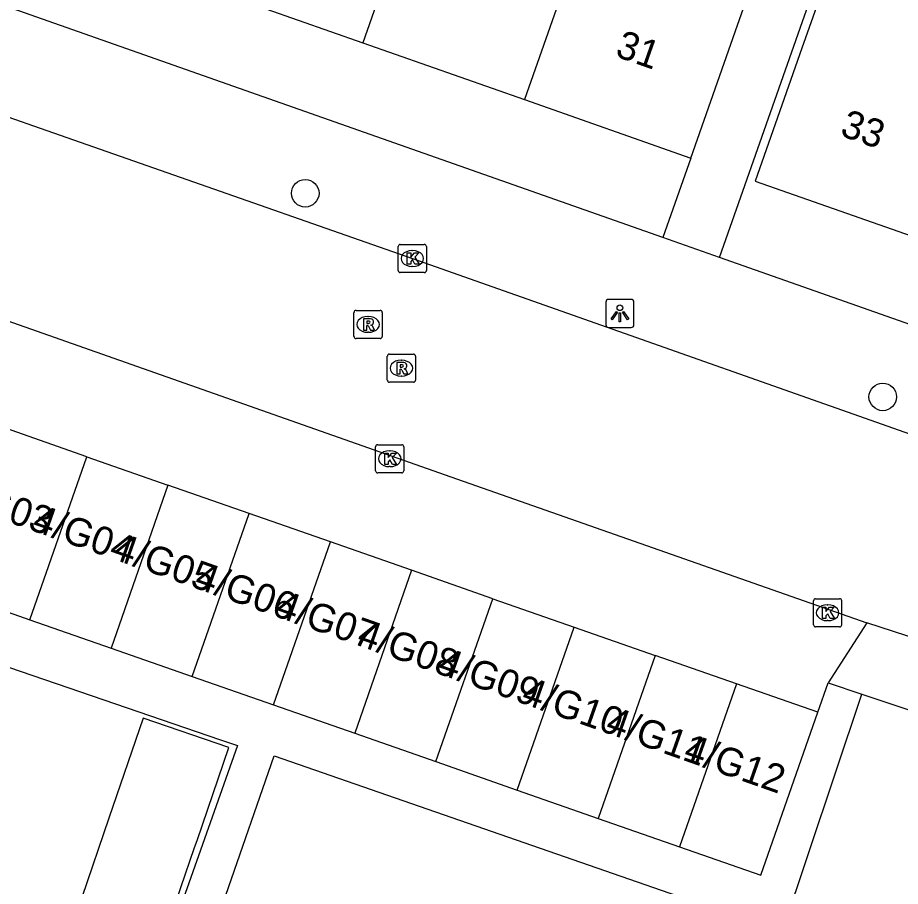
# Model space of a CAD drawing. Extents: x 163268 to 164360, y 381529 to 382285.
# Drawn here: x 163764.33 to 163795.68, y 381767.3 to 381798.14 of the extents above; entities that cross this region are included whole.
import ezdxf

# ---------------------------------------------------------------- set-up
doc = ezdxf.new("R2010")
doc.units = 0
for name, color, linetype in [('IMGEO_Boom', 7, 'Continuous'), ('IMGEO_Kolk', 7, 'Continuous'), ('IMGEO_Lichtpunt', 7, 'Continuous'), ('IMGEO_Pand', 7, 'Continuous'), ('IMGEO_Pand_nummerreeks', 7, 'Continuous'), ('IMGEO_Rijbaan_lokaal_open', 7, 'Continuous'), ('IMGEO_Rioolput', 7, 'Continuous'), ('IMGEO_Voetpad_open', 7, 'Continuous')]:
    doc.layers.add(name, color=color, linetype=linetype)

msp = doc.modelspace()

# ---------------------------------------------------------------- linework, layer by layer
at = {"layer": 'IMGEO_Boom'}
for centre in [(163774.544, 381791.905), (163795.057, 381784.674)]:
    msp.add_circle(centre, 0.489, dxfattribs=at)
at = {"layer": 'IMGEO_Kolk'}
for p, q in [((163777.921, 381790.087), (163778.773, 381790.087)), ((163777.846, 381789.161), (163777.846, 381790.013)), ((163778.334, 381789.867), (163778.359, 381789.867)), ((163778.847, 381790.013), (163778.847, 381789.161)), ((163778.357, 381789.307), (163778.332, 381789.307)), ((163778.773, 381789.087), (163777.921, 381789.087)), ((163777.045, 381782.051), (163777.045, 381782.903)), ((163777.12, 381782.977), (163777.972, 381782.977)), ((163778.046, 381782.903), (163778.046, 381782.051)), ((163777.533, 381782.757), (163777.558, 381782.757)), ((163777.972, 381781.977), (163777.12, 381781.977)), ((163777.556, 381782.197), (163777.531, 381782.197)), ((163792.596, 381776.583), (163792.596, 381777.435)), ((163792.671, 381777.509), (163793.523, 381777.509)), ((163793.084, 381777.289), (163793.109, 381777.289)), ((163793.597, 381777.435), (163793.597, 381776.583)), ((163793.107, 381776.729), (163793.082, 381776.729)), ((163793.523, 381776.509), (163792.671, 381776.509))]:
    msp.add_line(p, q, dxfattribs=at)
for points in [[(163777.921, 381790.087), (163778.773, 381790.087)], [(163777.846, 381789.161), (163777.846, 381790.013)], [(163778.167, 381789.787), (163778.29, 381789.787), (163778.29, 381789.636), (163778.42, 381789.787), (163778.584, 381789.787), (163778.438, 381789.636), (163778.591, 381789.387), (163778.439, 381789.387), (163778.354, 381789.551), (163778.29, 381789.484), (163778.29, 381789.387), (163778.167, 381789.387), (163778.167, 381789.787)], [(163778.847, 381790.013), (163778.847, 381789.161)], [(163778.773, 381789.087), (163777.921, 381789.087)], [(163777.045, 381782.051), (163777.045, 381782.903)], [(163777.12, 381782.977), (163777.972, 381782.977)], [(163778.046, 381782.903), (163778.046, 381782.051)], [(163777.366, 381782.677), (163777.489, 381782.677), (163777.489, 381782.526), (163777.619, 381782.677), (163777.783, 381782.677), (163777.637, 381782.526), (163777.79, 381782.277), (163777.638, 381782.277), (163777.553, 381782.441), (163777.489, 381782.374), (163777.489, 381782.277), (163777.366, 381782.277), (163777.366, 381782.677)], [(163777.972, 381781.977), (163777.12, 381781.977)], [(163792.596, 381776.583), (163792.596, 381777.435)], [(163792.671, 381777.509), (163793.523, 381777.509)], [(163793.597, 381777.435), (163793.597, 381776.583)], [(163792.917, 381777.209), (163793.04, 381777.209), (163793.04, 381777.058), (163793.17, 381777.209), (163793.334, 381777.209), (163793.188, 381777.058), (163793.341, 381776.809), (163793.189, 381776.809), (163793.104, 381776.973), (163793.04, 381776.906), (163793.04, 381776.809), (163792.917, 381776.809), (163792.917, 381777.209)], [(163793.523, 381776.509), (163792.671, 381776.509)]]:
    msp.add_lwpolyline(points, dxfattribs=at)
for centre, start, end in [((163777.923, 381790.011), 91.552, 178.448), ((163777.923, 381790.011), 91.552, 178.448), ((163778.771, 381790.011), 1.552, 88.448), ((163778.771, 381790.011), 1.552, 88.448), ((163777.923, 381789.163), 181.552, 268.448), ((163777.923, 381789.163), 181.552, 268.448), ((163778.771, 381789.163), 271.552, 358.448), ((163778.771, 381789.163), 271.552, 358.448), ((163777.122, 381782.901), 91.552, 178.448), ((163777.122, 381782.901), 91.552, 178.448), ((163777.97, 381782.901), 1.552, 88.448), ((163777.97, 381782.901), 1.552, 88.448), ((163777.122, 381782.053), 181.552, 268.448), ((163777.122, 381782.053), 181.552, 268.448), ((163777.97, 381782.053), 271.552, 358.448), ((163777.97, 381782.053), 271.552, 358.448), ((163792.673, 381777.433), 91.552, 178.448), ((163792.673, 381777.433), 91.552, 178.448), ((163793.521, 381777.433), 1.552, 88.448), ((163793.521, 381777.433), 1.552, 88.448), ((163792.673, 381776.585), 181.552, 268.448), ((163792.673, 381776.585), 181.552, 268.448), ((163793.521, 381776.585), 271.552, 358.448), ((163793.521, 381776.585), 271.552, 358.448)]:
    msp.add_arc(centre, 0.0765, start, end, dxfattribs=at)
for centre, major_axis, ratio, start_param, end_param in [((163778.333, 381789.587), (-0.387, 0.002), 0.722429, 4.712389, 7.853982), ((163778.358, 381789.587), (-0.39, 0.002), 0.717154, 1.570796, 4.712389), ((163777.532, 381782.477), (-0.387, 0.002), 0.722429, 4.712389, 7.853982), ((163777.557, 381782.477), (-0.39, 0.002), 0.717154, 1.570796, 4.712389), ((163793.083, 381777.009), (-0.387, 0.002), 0.722429, 4.712389, 7.853982), ((163793.108, 381777.009), (-0.39, 0.002), 0.717154, 1.570796, 4.712389)]:
    msp.add_ellipse(centre, major_axis=major_axis, ratio=ratio, start_param=start_param, end_param=end_param, dxfattribs=at)
at = {"layer": 'IMGEO_Lichtpunt'}
for p, q in [((163785.221, 381788.041), (163785.221, 381787.234)), ((163785.221, 381788.041), (163785.221, 381787.234)), ((163786.123, 381788.136), (163785.315, 381788.136)), ((163786.123, 381788.136), (163785.315, 381788.136)), ((163786.217, 381787.234), (163786.217, 381788.041)), ((163786.217, 381787.234), (163786.217, 381788.041)), ((163785.315, 381787.14), (163786.123, 381787.14)), ((163785.315, 381787.14), (163786.123, 381787.14))]:
    msp.add_line(p, q, dxfattribs=at)
for points in [[(163785.595, 381787.705), (163785.634, 381787.677), (163785.446, 381787.415), (163785.408, 381787.442), (163785.595, 381787.705)], [(163785.697, 381787.657), (163785.744, 381787.657), (163785.744, 381787.335), (163785.697, 381787.335), (163785.697, 381787.657)], [(163785.807, 381787.677), (163785.845, 381787.704), (163786.032, 381787.442), (163785.993, 381787.414), (163785.807, 381787.677)]]:
    msp.add_lwpolyline(points, dxfattribs=at)
msp.add_circle((163785.72, 381787.839), 0.0994, dxfattribs=at)
for centre, start, end in [((163785.315, 381788.041), 90, 180), ((163785.315, 381788.041), 90, 180), ((163786.123, 381788.041), 0, 90), ((163786.123, 381788.041), 0, 90), ((163785.315, 381787.234), 180, 270), ((163785.315, 381787.234), 180, 270), ((163786.123, 381787.234), 270, 0), ((163786.123, 381787.234), 270, 360)]:
    msp.add_arc(centre, 0.0946, start, end, dxfattribs=at)
at = {"layer": 'IMGEO_Pand'}
for points in [[(163779.23, 381804.768), (163776.586, 381797.249)], [(163784.972, 381802.748), (163782.328, 381795.229)], [(163788.236, 381793.151), (163789.895, 381797.868), (163790.881, 381800.67)], [(163798.936, 381797.768), (163793.151, 381799.803), (163792.185, 381797.057), (163790.526, 381792.34), (163796.306, 381790.307)], [(163770.844, 381799.268), (163776.586, 381797.249)], [(163776.586, 381797.249), (163782.328, 381795.229)], [(163782.328, 381795.229), (163788.236, 381793.151)], [(163766.783, 381782.55), (163763.898, 381783.558)], [(163764.761, 381776.764), (163766.783, 381782.55)], [(163766.783, 381782.55), (163769.668, 381781.542)], [(163769.668, 381781.542), (163767.646, 381775.756)], [(163772.552, 381780.534), (163769.668, 381781.542)], [(163770.53, 381774.748), (163772.552, 381780.534)], [(163775.437, 381779.526), (163772.552, 381780.534)], [(163773.415, 381773.739), (163775.437, 381779.526)], [(163778.322, 381778.517), (163775.437, 381779.526)], [(163778.322, 381778.517), (163776.3, 381772.731)], [(163781.206, 381777.509), (163778.322, 381778.517)], [(163761.876, 381777.772), (163764.761, 381776.764)], [(163779.184, 381771.723), (163781.206, 381777.509)], [(163781.206, 381777.509), (163784.091, 381776.501)], [(163764.761, 381776.764), (163767.646, 381775.756)], [(163782.069, 381770.715), (163784.091, 381776.501)], [(163784.091, 381776.501), (163786.976, 381775.493)], [(163767.646, 381775.756), (163770.53, 381774.748)], [(163786.976, 381775.493), (163784.954, 381769.707)], [(163789.86, 381774.485), (163786.976, 381775.493)], [(163770.53, 381774.748), (163773.415, 381773.739)], [(163789.86, 381774.485), (163787.838, 381768.699)], [(163792.745, 381773.477), (163789.86, 381774.485)], [(163773.415, 381773.739), (163776.3, 381772.731)], [(163787.838, 381768.699), (163790.723, 381767.691), (163792.745, 381773.477)], [(163769.645, 381765.83), (163770.616, 381768.671), (163770.703, 381768.923), (163771.832, 381772.226), (163768.783, 381773.268), (163767.567, 381769.713), (163766.606, 381766.901)], [(163776.3, 381772.731), (163779.184, 381771.723)], [(163779.184, 381771.723), (163782.069, 381770.715)], [(163782.069, 381770.715), (163784.954, 381769.707)], [(163784.954, 381769.707), (163787.838, 381768.699)]]:
    msp.add_lwpolyline(points, dxfattribs=at)
at = {"layer": 'IMGEO_Rijbaan_lokaal_open'}
for points in [[(163816.213, 381776.322), (163810.767, 381778.175), (163800.522, 381781.766), (163778.368, 381789.58), (163759.961, 381796.019), (163758.267, 381796.696), (163758.246, 381796.703)], [(163758.692, 381789.233), (163779.71, 381781.835), (163794.487, 381776.648)], [(163799.261, 381775.101), (163794.487, 381776.648)]]:
    msp.add_lwpolyline(points, dxfattribs=at)
at = {"layer": 'IMGEO_Rioolput'}
for p, q in [((163776.276, 381786.821), (163776.276, 381787.673)), ((163776.351, 381787.747), (163777.203, 381787.747)), ((163777.277, 381787.673), (163777.277, 381786.821)), ((163776.764, 381787.527), (163776.789, 381787.527)), ((163776.787, 381786.967), (163776.762, 381786.967)), ((163777.203, 381786.747), (163776.351, 381786.747)), ((163777.46, 381785.269), (163777.46, 381786.121)), ((163777.535, 381786.195), (163778.387, 381786.195)), ((163778.461, 381786.121), (163778.461, 381785.269)), ((163777.948, 381785.975), (163777.973, 381785.975)), ((163777.971, 381785.415), (163777.946, 381785.415)), ((163778.387, 381785.195), (163777.535, 381785.195))]:
    msp.add_line(p, q, dxfattribs=at)
for points in [[(163776.276, 381786.821), (163776.276, 381787.673)], [(163776.351, 381787.747), (163777.203, 381787.747)], [(163777.277, 381787.673), (163777.277, 381786.821)], [(163776.865, 381787.445), (163776.613, 381787.447), (163776.613, 381787.047)], [(163776.791, 381787.366), (163776.737, 381787.366), (163776.737, 381787.285)], [(163776.737, 381787.285), (163776.789, 381787.285)], [(163776.613, 381787.047), (163776.737, 381787.047), (163776.737, 381787.209), (163776.748, 381787.209)], [(163776.795, 381787.18), (163776.866, 381787.047), (163777.006, 381787.047), (163776.941, 381787.173)], [(163777.203, 381786.747), (163776.351, 381786.747)], [(163777.46, 381785.269), (163777.46, 381786.121)], [(163777.535, 381786.195), (163778.387, 381786.195)], [(163778.461, 381786.121), (163778.461, 381785.269)], [(163778.049, 381785.893), (163777.797, 381785.895), (163777.797, 381785.495)], [(163777.975, 381785.814), (163777.921, 381785.814), (163777.921, 381785.733)], [(163777.921, 381785.733), (163777.973, 381785.733)], [(163777.797, 381785.495), (163777.921, 381785.495), (163777.921, 381785.657), (163777.932, 381785.657)], [(163777.979, 381785.628), (163778.05, 381785.495), (163778.19, 381785.495), (163778.125, 381785.621)], [(163778.387, 381785.195), (163777.535, 381785.195)]]:
    msp.add_lwpolyline(points, dxfattribs=at)
for centre, radius, start, end in [((163776.353, 381787.671), 0.0765, 91.552, 178.448), ((163776.353, 381787.671), 0.0765, 91.552, 178.448), ((163777.201, 381787.671), 0.0765, 1.552, 88.448), ((163777.201, 381787.671), 0.0765, 1.552, 88.448), ((163776.773, 381787.474), 0.19, 274.7715, 282.9687), ((163776.797, 381787.27), 0.0964, 77.0061, 93.1865), ((163776.811, 381787.327), 0.0378, 276.6634, 79.6772), ((163776.864, 381787.335), 0.109, 350.3612, 89.416), ((163776.862, 381787.335), 0.112, 277.5842, 350.9817), ((163776.747, 381787.156), 0.0533, 26.0293, 88.6989), ((163776.846, 381787.12), 0.108, 29.5134, 73.7905), ((163776.353, 381786.823), 0.0765, 181.552, 268.448), ((163776.353, 381786.823), 0.0765, 181.552, 268.448), ((163777.201, 381786.823), 0.0765, 271.552, 358.448), ((163777.201, 381786.823), 0.0765, 271.552, 358.448), ((163777.537, 381786.119), 0.0765, 91.552, 178.448), ((163777.537, 381786.119), 0.0765, 91.552, 178.448), ((163778.385, 381786.119), 0.0765, 1.552, 88.448), ((163778.385, 381786.119), 0.0765, 1.552, 88.448), ((163777.957, 381785.922), 0.19, 274.7715, 282.9687), ((163777.981, 381785.718), 0.0964, 77.0061, 93.1865), ((163777.995, 381785.775), 0.0378, 276.6634, 79.6772), ((163778.048, 381785.783), 0.109, 350.3612, 89.416), ((163778.046, 381785.783), 0.112, 277.5842, 350.9817), ((163777.931, 381785.604), 0.0533, 26.0293, 88.6989), ((163778.03, 381785.568), 0.108, 29.5134, 73.7905), ((163777.537, 381785.271), 0.0765, 181.552, 268.448), ((163777.537, 381785.271), 0.0765, 181.552, 268.448), ((163778.385, 381785.271), 0.0765, 271.552, 358.448), ((163778.385, 381785.271), 0.0765, 271.552, 358.448)]:
    msp.add_arc(centre, radius, start, end, dxfattribs=at)
for centre, major_axis, ratio, start_param, end_param in [((163776.763, 381787.247), (-0.387, 0.002), 0.722429, 4.712389, 7.853982), ((163776.788, 381787.247), (-0.39, 0.002), 0.717154, 1.570796, 4.712389), ((163777.947, 381785.695), (-0.387, 0.002), 0.722429, 4.712389, 7.853982), ((163777.972, 381785.695), (-0.39, 0.002), 0.717154, 1.570796, 4.712389)]:
    msp.add_ellipse(centre, major_axis=major_axis, ratio=ratio, start_param=start_param, end_param=end_param, dxfattribs=at)
at = {"layer": 'IMGEO_Voetpad_open'}
for points in [[(163789.253, 381789.626), (163795.828, 381808.307), (163796.997, 381811.305), (163797.057, 381811.447), (163797.259, 381811.376)], [(163787.244, 381790.333), (163728.773, 381810.911)], [(163788.236, 381793.151), (163787.244, 381790.333)], [(163789.253, 381789.626), (163787.244, 381790.333)], [(163821.122, 381778.41), (163789.253, 381789.626)], [(163794.487, 381776.648), (163793.112, 381774.525)], [(163759.849, 381776.496), (163771.532, 381772.501), (163772.137, 381772.294), (163766.06, 381755.118)], [(163792.745, 381773.477), (163793.112, 381774.525)], [(163793.112, 381774.525), (163794.313, 381774.123)], [(163771.727, 381766.978), (163773.445, 381771.929), (163791.485, 381765.67), (163794.313, 381774.123)], [(163794.313, 381774.123), (163797.9, 381772.923)]]:
    msp.add_lwpolyline(points, dxfattribs=at)

# ---------------------------------------------------------------- texts
at = {"layer": 'IMGEO_Pand_nummerreeks'}
for s, rotation, p in [('31', 340.6209, (163785.512, 381796.78)), ('33', 340.6197, (163793.5, 381793.965)), ('4/G03', 340.5871, (163761.915, 381780.956)), ('4/G04', 340.5871, (163764.797, 381779.941)), ('4/G05', 340.5871, (163767.679, 381778.925)), ('4/G06', 340.5871, (163770.561, 381777.909)), ('4/G07', 340.5871, (163773.443, 381776.894)), ('4/G08', 340.5871, (163776.328, 381775.877)), ('4/G09', 340.5871, (163779.204, 381774.864)), ('4/G10', 340.5871, (163782.178, 381773.816)), ('4/G11', 340.5871, (163785.161, 381772.764)), ('4/G12', 340.5871, (163787.933, 381771.787))]:
    msp.add_text(s, height=1, rotation=rotation, dxfattribs=at).set_placement(p)

doc.saveas('drawing.dxf')
